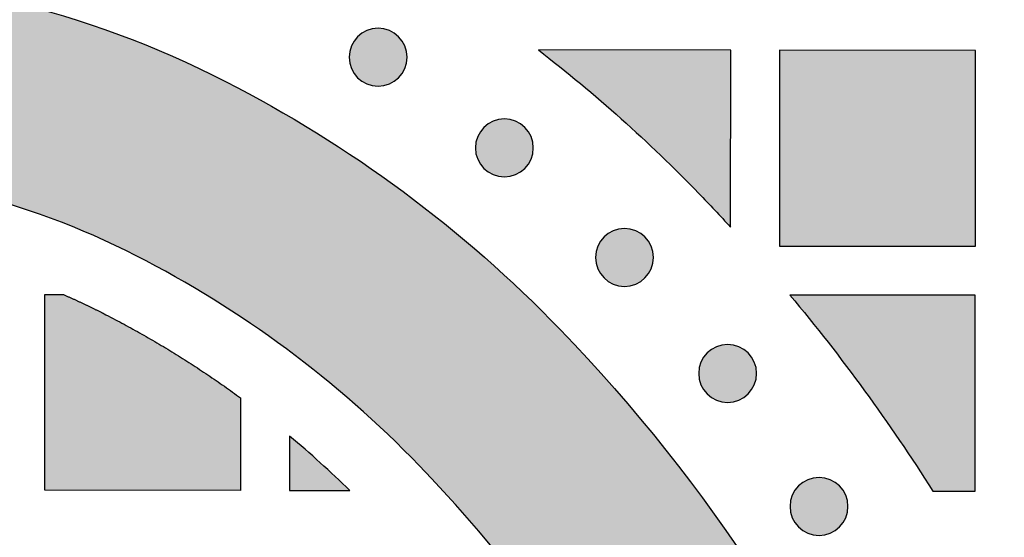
# Model space of a CAD drawing. Header units: millimetres. Extents: x -3873 to -97, y 912 to 4165.
# Tile 540 of 656: x -1640 to -1579, y 3102 to 3134. Entities that reach past the tile are written whole.
import ezdxf

# ---------------------------------------------------------------- set-up
doc = ezdxf.new("R2010")
doc.units = ezdxf.units.MM
doc.layers.add('pattern', color=7, linetype='Continuous', true_color=0x000000)

msp = doc.modelspace()

# ---------------------------------------------------------------- hatches: boundary and pattern name
at = {"layer": 'pattern'}
for points in [[(-1627.181, 3130.129), (-1625.767, 3129.387), (-1624.366, 3128.616), (-1622.98, 3127.814), (-1621.61, 3126.983), (-1620.255, 3126.124), (-1618.918, 3125.236), (-1617.599, 3124.32), (-1616.299, 3123.376), (-1615.019, 3122.406), (-1613.759, 3121.41), (-1612.521, 3120.389), (-1611.305, 3119.343), (-1610.111, 3118.273), (-1608.942, 3117.18), (-1607.796, 3116.064), (-1606.676, 3114.926), (-1604.999, 3113.147), (-1603.362, 3111.325), (-1601.766, 3109.461), (-1600.214, 3107.556), (-1598.705, 3105.612), (-1597.243, 3103.632), (-1595.828, 3101.615), (-1594.461, 3099.564), (-1593.144, 3097.481), (-1591.878, 3095.367), (-1590.663, 3093.225), (-1589.502, 3091.057), (-1588.394, 3088.863), (-1587.34, 3086.647), (-1586.342, 3084.41), (-1585.399, 3082.155), (-1591.807, 3065.471), (-1596.525, 3077.659), (-1597.357, 3079.65), (-1598.239, 3081.625), (-1599.169, 3083.582), (-1600.147, 3085.518), (-1601.173, 3087.433), (-1602.245, 3089.324), (-1603.363, 3091.19), (-1604.526, 3093.03), (-1605.732, 3094.84), (-1606.982, 3096.621), (-1608.273, 3098.37), (-1609.605, 3100.086), (-1610.976, 3101.767), (-1612.385, 3103.413), (-1613.83, 3105.022), (-1615.31, 3106.593), (-1616.257, 3107.555), (-1617.226, 3108.498), (-1618.215, 3109.422), (-1619.223, 3110.327), (-1620.252, 3111.211), (-1621.299, 3112.075), (-1622.364, 3112.917), (-1623.446, 3113.737), (-1624.545, 3114.534), (-1625.66, 3115.309), (-1626.791, 3116.059), (-1627.936, 3116.786), (-1629.094, 3117.488), (-1630.266, 3118.166), (-1631.45, 3118.819), (-1632.646, 3119.446), (-1633.919, 3120.074), (-1635.214, 3120.666), (-1636.529, 3121.221), (-1637.864, 3121.739), (-1639.215, 3122.217), (-1640.581, 3122.657), (-1641.961, 3123.056), (-1643.353, 3123.414), (-1644.755, 3123.73), (-1646.165, 3124.005), (-1647.582, 3124.238), (-1649.002, 3124.428), (-1650.425, 3124.577), (-1651.849, 3124.683), (-1653.272, 3124.747), (-1654.692, 3124.769), (-1656.111, 3124.748), (-1657.534, 3124.686), (-1658.958, 3124.581), (-1660.381, 3124.434), (-1661.802, 3124.245), (-1663.219, 3124.013), (-1664.629, 3123.74), (-1666.031, 3123.424), (-1667.424, 3123.068), (-1668.804, 3122.67), (-1670.171, 3122.232), (-1671.523, 3121.755), (-1672.857, 3121.239), (-1674.173, 3120.684), (-1675.469, 3120.093), (-1676.743, 3119.467), (-1677.939, 3118.841), (-1679.123, 3118.189), (-1680.296, 3117.513), (-1681.455, 3116.812), (-1682.601, 3116.086), (-1683.732, 3115.336), (-1684.848, 3114.563), (-1685.948, 3113.767), (-1687.031, 3112.948), (-1688.097, 3112.107), (-1689.145, 3111.244), (-1690.174, 3110.361), (-1691.183, 3109.457), (-1692.173, 3108.534), (-1693.142, 3107.591), (-1694.091, 3106.631), (-1695.572, 3105.061), (-1697.019, 3103.454), (-1698.429, 3101.809), (-1699.802, 3100.129), (-1701.135, 3098.414), (-1702.428, 3096.666), (-1703.679, 3094.887), (-1704.888, 3093.077), (-1706.052, 3091.239), (-1707.172, 3089.374), (-1708.246, 3087.484), (-1709.273, 3085.57), (-1710.253, 3083.635), (-1711.185, 3081.679), (-1712.069, 3079.705), (-1712.903, 3077.714), (-1717.633, 3065.531), (-1724.025, 3082.221), (-1723.08, 3084.475), (-1722.079, 3086.711), (-1721.024, 3088.926), (-1719.914, 3091.119), (-1718.75, 3093.286), (-1717.534, 3095.427), (-1716.265, 3097.54), (-1714.946, 3099.621), (-1713.578, 3101.671), (-1712.161, 3103.686), (-1710.696, 3105.666), (-1709.186, 3107.608), (-1707.631, 3109.511), (-1706.034, 3111.374), (-1704.395, 3113.195), (-1702.717, 3114.972), (-1701.595, 3116.109), (-1700.449, 3117.223), (-1699.278, 3118.315), (-1698.084, 3119.384), (-1696.867, 3120.429), (-1695.627, 3121.449), (-1694.367, 3122.444), (-1693.086, 3123.413), (-1691.785, 3124.355), (-1690.465, 3125.27), (-1689.127, 3126.156), (-1687.771, 3127.015), (-1686.4, 3127.844), (-1685.013, 3128.645), (-1683.612, 3129.415), (-1682.197, 3130.155), (-1680.608, 3130.937), (-1678.992, 3131.675), (-1677.35, 3132.366), (-1675.685, 3133.01), (-1673.998, 3133.605), (-1672.293, 3134.152), (-1670.571, 3134.648), (-1668.834, 3135.093), (-1667.084, 3135.486), (-1665.325, 3135.827), (-1663.557, 3136.116), (-1661.785, 3136.352), (-1660.009, 3136.535), (-1658.232, 3136.665), (-1656.457, 3136.743), (-1654.686, 3136.769), (-1652.915, 3136.742), (-1651.14, 3136.662), (-1649.363, 3136.53), (-1647.588, 3136.345), (-1645.815, 3136.107), (-1644.048, 3135.817), (-1642.289, 3135.474), (-1640.54, 3135.079), (-1638.803, 3134.633), (-1637.081, 3134.135), (-1635.377, 3133.587), (-1633.691, 3132.99), (-1632.026, 3132.344), (-1630.385, 3131.651), (-1628.769, 3130.913)], [(-1619.08, 3132.864), (-1619.052, 3132.891), (-1619.023, 3132.918), (-1618.993, 3132.945), (-1618.962, 3132.971), (-1618.931, 3132.997), (-1618.898, 3133.022), (-1618.865, 3133.047), (-1618.831, 3133.071), (-1618.796, 3133.094), (-1618.76, 3133.117), (-1618.724, 3133.139), (-1618.686, 3133.16), (-1618.648, 3133.18), (-1618.61, 3133.2), (-1618.57, 3133.219), (-1618.53, 3133.237), (-1618.489, 3133.254), (-1618.448, 3133.27), (-1618.406, 3133.285), (-1618.364, 3133.299), (-1618.321, 3133.312), (-1618.277, 3133.324), (-1618.233, 3133.335), (-1618.189, 3133.345), (-1618.144, 3133.353), (-1618.099, 3133.361), (-1618.054, 3133.367), (-1618.009, 3133.373), (-1617.963, 3133.377), (-1617.917, 3133.38), (-1617.871, 3133.382), (-1617.825, 3133.382), (-1617.779, 3133.381), (-1617.733, 3133.38), (-1617.688, 3133.377), (-1617.642, 3133.372), (-1617.597, 3133.367), (-1617.551, 3133.361), (-1617.506, 3133.353), (-1617.462, 3133.344), (-1617.417, 3133.334), (-1617.374, 3133.323), (-1617.33, 3133.311), (-1617.287, 3133.298), (-1617.245, 3133.284), (-1617.203, 3133.269), (-1617.161, 3133.253), (-1617.121, 3133.235), (-1617.081, 3133.217), (-1617.041, 3133.199), (-1617.002, 3133.179), (-1616.964, 3133.158), (-1616.927, 3133.137), (-1616.891, 3133.115), (-1616.855, 3133.092), (-1616.82, 3133.069), (-1616.786, 3133.045), (-1616.753, 3133.02), (-1616.72, 3132.995), (-1616.689, 3132.969), (-1616.658, 3132.943), (-1616.628, 3132.916), (-1616.599, 3132.889), (-1616.571, 3132.861), (-1616.544, 3132.833), (-1616.517, 3132.804), (-1616.49, 3132.774), (-1616.464, 3132.743), (-1616.438, 3132.712), (-1616.413, 3132.679), (-1616.388, 3132.646), (-1616.364, 3132.612), (-1616.341, 3132.577), (-1616.318, 3132.541), (-1616.296, 3132.505), (-1616.275, 3132.467), (-1616.254, 3132.429), (-1616.235, 3132.39), (-1616.216, 3132.351), (-1616.198, 3132.311), (-1616.181, 3132.27), (-1616.165, 3132.229), (-1616.15, 3132.187), (-1616.136, 3132.144), (-1616.123, 3132.101), (-1616.111, 3132.058), (-1616.1, 3132.014), (-1616.09, 3131.97), (-1616.081, 3131.925), (-1616.074, 3131.88), (-1616.067, 3131.835), (-1616.062, 3131.789), (-1616.058, 3131.744), (-1616.055, 3131.698), (-1616.053, 3131.652), (-1616.053, 3131.606), (-1616.053, 3131.56), (-1616.055, 3131.514), (-1616.058, 3131.468), (-1616.062, 3131.423), (-1616.068, 3131.377), (-1616.074, 3131.332), (-1616.082, 3131.287), (-1616.091, 3131.243), (-1616.101, 3131.198), (-1616.112, 3131.154), (-1616.124, 3131.111), (-1616.137, 3131.068), (-1616.151, 3131.025), (-1616.166, 3130.984), (-1616.182, 3130.942), (-1616.199, 3130.901), (-1616.217, 3130.861), (-1616.236, 3130.822), (-1616.256, 3130.783), (-1616.276, 3130.745), (-1616.298, 3130.708), (-1616.32, 3130.672), (-1616.342, 3130.636), (-1616.366, 3130.601), (-1616.39, 3130.567), (-1616.415, 3130.534), (-1616.44, 3130.501), (-1616.466, 3130.47), (-1616.492, 3130.439), (-1616.519, 3130.409), (-1616.546, 3130.38), (-1616.574, 3130.352), (-1616.602, 3130.324), (-1616.631, 3130.297), (-1616.661, 3130.271), (-1616.691, 3130.244), (-1616.723, 3130.219), (-1616.756, 3130.193), (-1616.789, 3130.169), (-1616.823, 3130.145), (-1616.858, 3130.121), (-1616.894, 3130.099), (-1616.93, 3130.077), (-1616.967, 3130.056), (-1617.005, 3130.035), (-1617.044, 3130.015), (-1617.084, 3129.997), (-1617.124, 3129.979), (-1617.165, 3129.962), (-1617.206, 3129.946), (-1617.248, 3129.931), (-1617.29, 3129.917), (-1617.333, 3129.904), (-1617.377, 3129.892), (-1617.421, 3129.881), (-1617.465, 3129.871), (-1617.51, 3129.862), (-1617.555, 3129.854), (-1617.6, 3129.848), (-1617.645, 3129.843), (-1617.691, 3129.839), (-1617.737, 3129.836), (-1617.783, 3129.834), (-1617.829, 3129.833), (-1617.875, 3129.834), (-1617.92, 3129.836), (-1617.966, 3129.839), (-1618.012, 3129.843), (-1618.057, 3129.848), (-1618.103, 3129.855), (-1618.148, 3129.863), (-1618.192, 3129.871), (-1618.236, 3129.881), (-1618.28, 3129.892), (-1618.324, 3129.904), (-1618.367, 3129.918), (-1618.409, 3129.932), (-1618.451, 3129.947), (-1618.492, 3129.963), (-1618.533, 3129.98), (-1618.573, 3129.998), (-1618.613, 3130.017), (-1618.651, 3130.037), (-1618.689, 3130.057), (-1618.727, 3130.078), (-1618.763, 3130.101), (-1618.799, 3130.123), (-1618.834, 3130.147), (-1618.868, 3130.171), (-1618.901, 3130.196), (-1618.933, 3130.221), (-1618.965, 3130.247), (-1618.996, 3130.273), (-1619.026, 3130.3), (-1619.055, 3130.327), (-1619.083, 3130.354), (-1619.11, 3130.383), (-1619.137, 3130.412), (-1619.164, 3130.441), (-1619.19, 3130.472), (-1619.216, 3130.504), (-1619.241, 3130.536), (-1619.266, 3130.57), (-1619.29, 3130.604), (-1619.313, 3130.639), (-1619.336, 3130.674), (-1619.358, 3130.711), (-1619.379, 3130.748), (-1619.4, 3130.786), (-1619.419, 3130.825), (-1619.438, 3130.864), (-1619.456, 3130.905), (-1619.473, 3130.945), (-1619.489, 3130.987), (-1619.504, 3131.029), (-1619.518, 3131.071), (-1619.531, 3131.114), (-1619.543, 3131.158), (-1619.554, 3131.202), (-1619.564, 3131.246), (-1619.573, 3131.291), (-1619.58, 3131.335), (-1619.587, 3131.381), (-1619.592, 3131.426), (-1619.596, 3131.472), (-1619.599, 3131.518), (-1619.601, 3131.564), (-1619.601, 3131.609), (-1619.601, 3131.655), (-1619.599, 3131.701), (-1619.596, 3131.747), (-1619.592, 3131.793), (-1619.586, 3131.838), (-1619.58, 3131.883), (-1619.572, 3131.928), (-1619.563, 3131.973), (-1619.553, 3132.017), (-1619.542, 3132.061), (-1619.53, 3132.105), (-1619.517, 3132.148), (-1619.503, 3132.19), (-1619.488, 3132.232), (-1619.472, 3132.273), (-1619.455, 3132.314), (-1619.437, 3132.354), (-1619.418, 3132.394), (-1619.398, 3132.432), (-1619.378, 3132.47), (-1619.356, 3132.507), (-1619.334, 3132.544), (-1619.311, 3132.58), (-1619.288, 3132.615), (-1619.264, 3132.649), (-1619.239, 3132.682), (-1619.214, 3132.714), (-1619.188, 3132.746), (-1619.162, 3132.777), (-1619.135, 3132.806), (-1619.108, 3132.835)], [(-1596.238, 3121.201), (-1596.228, 3132.04), (-1608.01, 3132.051), (-1606.712, 3131.033), (-1605.433, 3129.991), (-1604.172, 3128.925), (-1602.931, 3127.837), (-1601.711, 3126.725), (-1600.511, 3125.591), (-1599.333, 3124.436), (-1598.177, 3123.26)], [(-1593.228, 3132.037), (-1593.239, 3120.037), (-1581.239, 3120.025), (-1581.228, 3132.025)], [(-1611.345, 3127.308), (-1611.317, 3127.335), (-1611.288, 3127.362), (-1611.258, 3127.389), (-1611.227, 3127.415), (-1611.196, 3127.441), (-1611.163, 3127.466), (-1611.13, 3127.491), (-1611.096, 3127.515), (-1611.061, 3127.538), (-1611.025, 3127.561), (-1610.989, 3127.583), (-1610.951, 3127.604), (-1610.913, 3127.624), (-1610.875, 3127.644), (-1610.835, 3127.663), (-1610.795, 3127.681), (-1610.754, 3127.698), (-1610.713, 3127.714), (-1610.671, 3127.729), (-1610.629, 3127.743), (-1610.586, 3127.756), (-1610.542, 3127.768), (-1610.498, 3127.779), (-1610.454, 3127.789), (-1610.409, 3127.798), (-1610.364, 3127.805), (-1610.319, 3127.812), (-1610.273, 3127.817), (-1610.228, 3127.821), (-1610.182, 3127.824), (-1610.136, 3127.826), (-1610.09, 3127.826), (-1610.044, 3127.825), (-1609.998, 3127.824), (-1609.953, 3127.821), (-1609.907, 3127.816), (-1609.862, 3127.811), (-1609.816, 3127.805), (-1609.771, 3127.797), (-1609.727, 3127.788), (-1609.682, 3127.778), (-1609.638, 3127.767), (-1609.595, 3127.755), (-1609.552, 3127.742), (-1609.51, 3127.728), (-1609.468, 3127.713), (-1609.426, 3127.697), (-1609.386, 3127.679), (-1609.346, 3127.662), (-1609.306, 3127.643), (-1609.267, 3127.623), (-1609.229, 3127.602), (-1609.192, 3127.581), (-1609.156, 3127.559), (-1609.12, 3127.536), (-1609.085, 3127.513), (-1609.051, 3127.489), (-1609.018, 3127.464), (-1608.985, 3127.439), (-1608.954, 3127.413), (-1608.923, 3127.387), (-1608.893, 3127.36), (-1608.864, 3127.333), (-1608.836, 3127.305), (-1608.809, 3127.277), (-1608.781, 3127.248), (-1608.755, 3127.218), (-1608.729, 3127.187), (-1608.703, 3127.156), (-1608.678, 3127.123), (-1608.653, 3127.09), (-1608.629, 3127.056), (-1608.606, 3127.021), (-1608.583, 3126.985), (-1608.561, 3126.949), (-1608.54, 3126.911), (-1608.519, 3126.873), (-1608.5, 3126.835), (-1608.481, 3126.795), (-1608.463, 3126.755), (-1608.446, 3126.714), (-1608.43, 3126.673), (-1608.415, 3126.631), (-1608.401, 3126.588), (-1608.388, 3126.545), (-1608.376, 3126.502), (-1608.365, 3126.458), (-1608.355, 3126.414), (-1608.346, 3126.369), (-1608.339, 3126.324), (-1608.332, 3126.279), (-1608.327, 3126.233), (-1608.323, 3126.188), (-1608.32, 3126.142), (-1608.318, 3126.096), (-1608.318, 3126.05), (-1608.318, 3126.004), (-1608.32, 3125.958), (-1608.323, 3125.913), (-1608.327, 3125.867), (-1608.333, 3125.821), (-1608.339, 3125.776), (-1608.347, 3125.731), (-1608.356, 3125.687), (-1608.366, 3125.642), (-1608.377, 3125.598), (-1608.389, 3125.555), (-1608.402, 3125.512), (-1608.416, 3125.47), (-1608.431, 3125.428), (-1608.447, 3125.386), (-1608.464, 3125.346), (-1608.482, 3125.305), (-1608.501, 3125.266), (-1608.521, 3125.227), (-1608.541, 3125.189), (-1608.563, 3125.152), (-1608.585, 3125.116), (-1608.607, 3125.08), (-1608.631, 3125.045), (-1608.655, 3125.011), (-1608.68, 3124.978), (-1608.705, 3124.945), (-1608.731, 3124.914), (-1608.757, 3124.883), (-1608.784, 3124.853), (-1608.811, 3124.824), (-1608.838, 3124.796), (-1608.867, 3124.768), (-1608.896, 3124.741), (-1608.926, 3124.715), (-1608.956, 3124.688), (-1608.988, 3124.663), (-1609.02, 3124.638), (-1609.054, 3124.613), (-1609.088, 3124.589), (-1609.123, 3124.566), (-1609.159, 3124.543), (-1609.195, 3124.521), (-1609.232, 3124.5), (-1609.27, 3124.479), (-1609.309, 3124.459), (-1609.349, 3124.441), (-1609.389, 3124.423), (-1609.429, 3124.406), (-1609.471, 3124.39), (-1609.513, 3124.375), (-1609.555, 3124.361), (-1609.598, 3124.348), (-1609.642, 3124.336), (-1609.686, 3124.325), (-1609.73, 3124.315), (-1609.775, 3124.306), (-1609.82, 3124.299), (-1609.865, 3124.292), (-1609.91, 3124.287), (-1609.956, 3124.283), (-1610.002, 3124.28), (-1610.048, 3124.278), (-1610.094, 3124.278), (-1610.14, 3124.278), (-1610.185, 3124.28), (-1610.231, 3124.283), (-1610.277, 3124.287), (-1610.322, 3124.293), (-1610.368, 3124.299), (-1610.412, 3124.307), (-1610.457, 3124.316), (-1610.501, 3124.325), (-1610.545, 3124.336), (-1610.589, 3124.349), (-1610.632, 3124.362), (-1610.674, 3124.376), (-1610.716, 3124.391), (-1610.757, 3124.407), (-1610.798, 3124.424), (-1610.838, 3124.442), (-1610.878, 3124.461), (-1610.916, 3124.481), (-1610.954, 3124.501), (-1610.992, 3124.523), (-1611.028, 3124.545), (-1611.064, 3124.567), (-1611.099, 3124.591), (-1611.133, 3124.615), (-1611.166, 3124.64), (-1611.198, 3124.665), (-1611.23, 3124.691), (-1611.261, 3124.717), (-1611.291, 3124.744), (-1611.32, 3124.771), (-1611.348, 3124.798), (-1611.375, 3124.827), (-1611.402, 3124.856), (-1611.429, 3124.886), (-1611.455, 3124.916), (-1611.481, 3124.948), (-1611.506, 3124.98), (-1611.531, 3125.014), (-1611.555, 3125.048), (-1611.578, 3125.083), (-1611.601, 3125.119), (-1611.623, 3125.155), (-1611.644, 3125.192), (-1611.665, 3125.23), (-1611.684, 3125.269), (-1611.703, 3125.309), (-1611.721, 3125.349), (-1611.738, 3125.389), (-1611.754, 3125.431), (-1611.769, 3125.473), (-1611.783, 3125.515), (-1611.796, 3125.558), (-1611.808, 3125.602), (-1611.819, 3125.646), (-1611.829, 3125.69), (-1611.838, 3125.735), (-1611.845, 3125.78), (-1611.852, 3125.825), (-1611.857, 3125.87), (-1611.861, 3125.916), (-1611.864, 3125.962), (-1611.866, 3126.008), (-1611.866, 3126.054), (-1611.866, 3126.099), (-1611.864, 3126.145), (-1611.861, 3126.191), (-1611.857, 3126.237), (-1611.851, 3126.282), (-1611.845, 3126.327), (-1611.837, 3126.372), (-1611.828, 3126.417), (-1611.818, 3126.461), (-1611.807, 3126.505), (-1611.795, 3126.549), (-1611.782, 3126.592), (-1611.768, 3126.634), (-1611.753, 3126.676), (-1611.737, 3126.717), (-1611.72, 3126.758), (-1611.702, 3126.798), (-1611.683, 3126.838), (-1611.663, 3126.876), (-1611.642, 3126.914), (-1611.621, 3126.952), (-1611.599, 3126.988), (-1611.576, 3127.024), (-1611.553, 3127.059), (-1611.529, 3127.093), (-1611.504, 3127.126), (-1611.479, 3127.158), (-1611.453, 3127.19), (-1611.427, 3127.221), (-1611.4, 3127.251), (-1611.373, 3127.279)], [(-1603.987, 3120.596), (-1603.958, 3120.623), (-1603.929, 3120.651), (-1603.899, 3120.677), (-1603.869, 3120.703), (-1603.837, 3120.729), (-1603.805, 3120.754), (-1603.771, 3120.779), (-1603.737, 3120.803), (-1603.702, 3120.826), (-1603.666, 3120.849), (-1603.63, 3120.871), (-1603.593, 3120.892), (-1603.555, 3120.913), (-1603.516, 3120.932), (-1603.476, 3120.951), (-1603.436, 3120.969), (-1603.396, 3120.986), (-1603.354, 3121.002), (-1603.312, 3121.017), (-1603.27, 3121.031), (-1603.227, 3121.044), (-1603.183, 3121.056), (-1603.139, 3121.067), (-1603.095, 3121.077), (-1603.05, 3121.086), (-1603.005, 3121.093), (-1602.96, 3121.1), (-1602.915, 3121.105), (-1602.869, 3121.109), (-1602.823, 3121.112), (-1602.777, 3121.114), (-1602.731, 3121.114), (-1602.686, 3121.114), (-1602.64, 3121.112), (-1602.594, 3121.109), (-1602.548, 3121.105), (-1602.503, 3121.099), (-1602.458, 3121.093), (-1602.413, 3121.085), (-1602.368, 3121.076), (-1602.324, 3121.067), (-1602.28, 3121.056), (-1602.236, 3121.043), (-1602.193, 3121.03), (-1602.151, 3121.016), (-1602.109, 3121.001), (-1602.068, 3120.985), (-1602.027, 3120.968), (-1601.987, 3120.95), (-1601.947, 3120.931), (-1601.909, 3120.911), (-1601.871, 3120.891), (-1601.833, 3120.869), (-1601.797, 3120.847), (-1601.761, 3120.825), (-1601.726, 3120.801), (-1601.692, 3120.777), (-1601.659, 3120.752), (-1601.627, 3120.727), (-1601.595, 3120.701), (-1601.564, 3120.675), (-1601.534, 3120.648), (-1601.505, 3120.621), (-1601.477, 3120.594), (-1601.45, 3120.565), (-1601.423, 3120.536), (-1601.396, 3120.506), (-1601.37, 3120.476), (-1601.344, 3120.444), (-1601.319, 3120.412), (-1601.294, 3120.378), (-1601.27, 3120.344), (-1601.247, 3120.309), (-1601.224, 3120.273), (-1601.202, 3120.237), (-1601.181, 3120.2), (-1601.16, 3120.162), (-1601.141, 3120.123), (-1601.122, 3120.083), (-1601.104, 3120.043), (-1601.087, 3120.003), (-1601.071, 3119.961), (-1601.056, 3119.919), (-1601.042, 3119.877), (-1601.029, 3119.834), (-1601.017, 3119.79), (-1601.006, 3119.746), (-1600.996, 3119.702), (-1600.987, 3119.657), (-1600.98, 3119.612), (-1600.973, 3119.567), (-1600.968, 3119.522), (-1600.964, 3119.476), (-1600.961, 3119.43), (-1600.959, 3119.384), (-1600.959, 3119.338), (-1600.96, 3119.293), (-1600.961, 3119.247), (-1600.964, 3119.201), (-1600.969, 3119.155), (-1600.974, 3119.11), (-1600.98, 3119.065), (-1600.988, 3119.02), (-1600.997, 3118.975), (-1601.007, 3118.931), (-1601.018, 3118.887), (-1601.03, 3118.843), (-1601.043, 3118.8), (-1601.057, 3118.758), (-1601.072, 3118.716), (-1601.088, 3118.675), (-1601.105, 3118.634), (-1601.123, 3118.594), (-1601.142, 3118.554), (-1601.162, 3118.516), (-1601.183, 3118.478), (-1601.204, 3118.44), (-1601.226, 3118.404), (-1601.249, 3118.368), (-1601.272, 3118.333), (-1601.296, 3118.299), (-1601.321, 3118.266), (-1601.346, 3118.234), (-1601.372, 3118.202), (-1601.398, 3118.171), (-1601.425, 3118.141), (-1601.452, 3118.112), (-1601.48, 3118.084), (-1601.508, 3118.057), (-1601.537, 3118.03), (-1601.567, 3118.003), (-1601.598, 3117.977), (-1601.629, 3117.951), (-1601.662, 3117.926), (-1601.695, 3117.901), (-1601.729, 3117.877), (-1601.764, 3117.854), (-1601.8, 3117.831), (-1601.836, 3117.809), (-1601.874, 3117.788), (-1601.912, 3117.767), (-1601.95, 3117.748), (-1601.99, 3117.729), (-1602.03, 3117.711), (-1602.071, 3117.694), (-1602.112, 3117.678), (-1602.154, 3117.663), (-1602.197, 3117.649), (-1602.24, 3117.636), (-1602.283, 3117.624), (-1602.327, 3117.613), (-1602.371, 3117.603), (-1602.416, 3117.594), (-1602.461, 3117.587), (-1602.506, 3117.58), (-1602.552, 3117.575), (-1602.597, 3117.571), (-1602.643, 3117.568), (-1602.689, 3117.566), (-1602.735, 3117.566), (-1602.781, 3117.566), (-1602.827, 3117.568), (-1602.872, 3117.571), (-1602.918, 3117.575), (-1602.964, 3117.581), (-1603.009, 3117.587), (-1603.054, 3117.595), (-1603.098, 3117.604), (-1603.143, 3117.614), (-1603.187, 3117.625), (-1603.23, 3117.637), (-1603.273, 3117.65), (-1603.315, 3117.664), (-1603.357, 3117.679), (-1603.399, 3117.695), (-1603.439, 3117.712), (-1603.48, 3117.73), (-1603.519, 3117.749), (-1603.558, 3117.769), (-1603.596, 3117.79), (-1603.633, 3117.811), (-1603.669, 3117.833), (-1603.705, 3117.856), (-1603.74, 3117.879), (-1603.774, 3117.903), (-1603.807, 3117.928), (-1603.84, 3117.953), (-1603.871, 3117.979), (-1603.902, 3118.005), (-1603.932, 3118.032), (-1603.961, 3118.059), (-1603.989, 3118.087), (-1604.017, 3118.115), (-1604.044, 3118.144), (-1604.07, 3118.174), (-1604.097, 3118.205), (-1604.122, 3118.236), (-1604.147, 3118.269), (-1604.172, 3118.302), (-1604.196, 3118.336), (-1604.219, 3118.371), (-1604.242, 3118.407), (-1604.264, 3118.443), (-1604.285, 3118.481), (-1604.306, 3118.519), (-1604.325, 3118.557), (-1604.344, 3118.597), (-1604.362, 3118.637), (-1604.379, 3118.678), (-1604.395, 3118.719), (-1604.41, 3118.761), (-1604.424, 3118.804), (-1604.437, 3118.847), (-1604.449, 3118.89), (-1604.46, 3118.934), (-1604.47, 3118.978), (-1604.479, 3119.023), (-1604.486, 3119.068), (-1604.493, 3119.113), (-1604.498, 3119.159), (-1604.502, 3119.204), (-1604.505, 3119.25), (-1604.507, 3119.296), (-1604.507, 3119.342), (-1604.507, 3119.388), (-1604.505, 3119.434), (-1604.502, 3119.479), (-1604.498, 3119.525), (-1604.492, 3119.571), (-1604.486, 3119.616), (-1604.478, 3119.661), (-1604.469, 3119.705), (-1604.46, 3119.75), (-1604.449, 3119.794), (-1604.436, 3119.837), (-1604.423, 3119.88), (-1604.409, 3119.922), (-1604.394, 3119.964), (-1604.378, 3120.006), (-1604.361, 3120.046), (-1604.343, 3120.086), (-1604.324, 3120.126), (-1604.304, 3120.165), (-1604.284, 3120.203), (-1604.262, 3120.24), (-1604.24, 3120.276), (-1604.218, 3120.312), (-1604.194, 3120.347), (-1604.17, 3120.381), (-1604.145, 3120.414), (-1604.12, 3120.447), (-1604.094, 3120.478), (-1604.068, 3120.509), (-1604.041, 3120.539), (-1604.014, 3120.568)], [(-1637.13, 3117.079), (-1635.857, 3116.501), (-1634.603, 3115.885), (-1633.516, 3115.315), (-1632.439, 3114.723), (-1631.375, 3114.11), (-1630.323, 3113.475), (-1629.283, 3112.82), (-1628.257, 3112.144), (-1627.245, 3111.449), (-1626.248, 3110.733), (-1626.253, 3105.068), (-1638.253, 3105.08), (-1638.242, 3117.08)], [(-1583.845, 3105.028), (-1581.254, 3105.025), (-1581.242, 3117.025), (-1592.594, 3117.036), (-1590.262, 3114.143), (-1588.024, 3111.174), (-1585.884, 3108.134)], [(-1597.667, 3113.492), (-1597.639, 3113.519), (-1597.61, 3113.546), (-1597.58, 3113.573), (-1597.549, 3113.599), (-1597.517, 3113.625), (-1597.485, 3113.65), (-1597.452, 3113.675), (-1597.418, 3113.699), (-1597.383, 3113.722), (-1597.347, 3113.745), (-1597.31, 3113.767), (-1597.273, 3113.788), (-1597.235, 3113.808), (-1597.196, 3113.828), (-1597.157, 3113.847), (-1597.117, 3113.865), (-1597.076, 3113.882), (-1597.035, 3113.898), (-1596.993, 3113.913), (-1596.95, 3113.927), (-1596.907, 3113.94), (-1596.864, 3113.952), (-1596.82, 3113.963), (-1596.776, 3113.973), (-1596.731, 3113.981), (-1596.686, 3113.989), (-1596.641, 3113.996), (-1596.595, 3114.001), (-1596.55, 3114.005), (-1596.504, 3114.008), (-1596.458, 3114.01), (-1596.412, 3114.01), (-1596.366, 3114.009), (-1596.32, 3114.008), (-1596.274, 3114.005), (-1596.229, 3114), (-1596.183, 3113.995), (-1596.138, 3113.989), (-1596.093, 3113.981), (-1596.048, 3113.972), (-1596.004, 3113.962), (-1595.96, 3113.951), (-1595.917, 3113.939), (-1595.874, 3113.926), (-1595.831, 3113.912), (-1595.789, 3113.897), (-1595.748, 3113.881), (-1595.707, 3113.863), (-1595.667, 3113.845), (-1595.628, 3113.827), (-1595.589, 3113.807), (-1595.551, 3113.786), (-1595.514, 3113.765), (-1595.477, 3113.743), (-1595.442, 3113.72), (-1595.407, 3113.697), (-1595.373, 3113.673), (-1595.339, 3113.648), (-1595.307, 3113.623), (-1595.275, 3113.597), (-1595.245, 3113.571), (-1595.215, 3113.544), (-1595.186, 3113.517), (-1595.158, 3113.489), (-1595.13, 3113.461), (-1595.103, 3113.432), (-1595.076, 3113.402), (-1595.05, 3113.371), (-1595.025, 3113.34), (-1594.999, 3113.307), (-1594.975, 3113.274), (-1594.951, 3113.24), (-1594.927, 3113.205), (-1594.905, 3113.169), (-1594.883, 3113.133), (-1594.861, 3113.095), (-1594.841, 3113.057), (-1594.821, 3113.019), (-1594.802, 3112.979), (-1594.785, 3112.939), (-1594.768, 3112.898), (-1594.752, 3112.857), (-1594.736, 3112.815), (-1594.722, 3112.772), (-1594.709, 3112.729), (-1594.697, 3112.686), (-1594.686, 3112.642), (-1594.677, 3112.598), (-1594.668, 3112.553), (-1594.66, 3112.508), (-1594.654, 3112.463), (-1594.649, 3112.417), (-1594.645, 3112.372), (-1594.642, 3112.326), (-1594.64, 3112.28), (-1594.639, 3112.234), (-1594.64, 3112.188), (-1594.642, 3112.142), (-1594.645, 3112.097), (-1594.649, 3112.051), (-1594.654, 3112.005), (-1594.661, 3111.96), (-1594.669, 3111.915), (-1594.677, 3111.871), (-1594.687, 3111.826), (-1594.698, 3111.782), (-1594.71, 3111.739), (-1594.723, 3111.696), (-1594.738, 3111.653), (-1594.753, 3111.612), (-1594.769, 3111.57), (-1594.786, 3111.53), (-1594.804, 3111.489), (-1594.823, 3111.45), (-1594.842, 3111.411), (-1594.863, 3111.373), (-1594.884, 3111.336), (-1594.906, 3111.3), (-1594.929, 3111.264), (-1594.953, 3111.229), (-1594.977, 3111.195), (-1595.001, 3111.162), (-1595.027, 3111.129), (-1595.052, 3111.098), (-1595.079, 3111.067), (-1595.105, 3111.037), (-1595.133, 3111.008), (-1595.16, 3110.98), (-1595.188, 3110.952), (-1595.217, 3110.925), (-1595.247, 3110.899), (-1595.278, 3110.872), (-1595.31, 3110.847), (-1595.342, 3110.822), (-1595.375, 3110.797), (-1595.41, 3110.773), (-1595.445, 3110.749), (-1595.48, 3110.727), (-1595.517, 3110.705), (-1595.554, 3110.684), (-1595.592, 3110.663), (-1595.631, 3110.643), (-1595.67, 3110.625), (-1595.71, 3110.607), (-1595.751, 3110.59), (-1595.793, 3110.574), (-1595.835, 3110.559), (-1595.877, 3110.545), (-1595.92, 3110.532), (-1595.963, 3110.52), (-1596.007, 3110.509), (-1596.052, 3110.499), (-1596.096, 3110.49), (-1596.141, 3110.483), (-1596.187, 3110.476), (-1596.232, 3110.471), (-1596.278, 3110.467), (-1596.323, 3110.464), (-1596.369, 3110.462), (-1596.415, 3110.461), (-1596.461, 3110.462), (-1596.507, 3110.464), (-1596.553, 3110.467), (-1596.599, 3110.471), (-1596.644, 3110.477), (-1596.689, 3110.483), (-1596.734, 3110.491), (-1596.779, 3110.499), (-1596.823, 3110.509), (-1596.867, 3110.52), (-1596.91, 3110.532), (-1596.953, 3110.546), (-1596.996, 3110.56), (-1597.038, 3110.575), (-1597.079, 3110.591), (-1597.12, 3110.608), (-1597.16, 3110.626), (-1597.199, 3110.645), (-1597.238, 3110.665), (-1597.276, 3110.685), (-1597.313, 3110.707), (-1597.35, 3110.729), (-1597.385, 3110.751), (-1597.42, 3110.775), (-1597.454, 3110.799), (-1597.488, 3110.824), (-1597.52, 3110.849), (-1597.552, 3110.875), (-1597.582, 3110.901), (-1597.612, 3110.928), (-1597.641, 3110.955), (-1597.669, 3110.982), (-1597.697, 3111.011), (-1597.724, 3111.04), (-1597.751, 3111.07), (-1597.777, 3111.1), (-1597.803, 3111.132), (-1597.828, 3111.164), (-1597.853, 3111.198), (-1597.877, 3111.232), (-1597.9, 3111.267), (-1597.923, 3111.302), (-1597.945, 3111.339), (-1597.966, 3111.376), (-1597.986, 3111.414), (-1598.006, 3111.453), (-1598.025, 3111.493), (-1598.043, 3111.533), (-1598.06, 3111.573), (-1598.076, 3111.615), (-1598.091, 3111.657), (-1598.105, 3111.699), (-1598.118, 3111.742), (-1598.13, 3111.786), (-1598.141, 3111.83), (-1598.151, 3111.874), (-1598.159, 3111.919), (-1598.167, 3111.964), (-1598.173, 3112.009), (-1598.179, 3112.054), (-1598.183, 3112.1), (-1598.186, 3112.146), (-1598.187, 3112.192), (-1598.188, 3112.237), (-1598.187, 3112.283), (-1598.185, 3112.329), (-1598.182, 3112.375), (-1598.178, 3112.421), (-1598.173, 3112.466), (-1598.166, 3112.511), (-1598.159, 3112.556), (-1598.15, 3112.601), (-1598.14, 3112.645), (-1598.129, 3112.689), (-1598.117, 3112.733), (-1598.104, 3112.776), (-1598.09, 3112.818), (-1598.074, 3112.86), (-1598.058, 3112.901), (-1598.041, 3112.942), (-1598.023, 3112.982), (-1598.004, 3113.022), (-1597.985, 3113.06), (-1597.964, 3113.098), (-1597.943, 3113.135), (-1597.921, 3113.172), (-1597.898, 3113.208), (-1597.875, 3113.243), (-1597.851, 3113.277), (-1597.826, 3113.31), (-1597.801, 3113.342), (-1597.775, 3113.374), (-1597.749, 3113.405), (-1597.722, 3113.434), (-1597.695, 3113.463)], [(-1623.25, 3108.391), (-1623.253, 3105.065), (-1619.562, 3105.062), (-1620.458, 3105.922), (-1621.372, 3106.764), (-1622.303, 3107.587)], [(-1592.071, 3105.343), (-1592.043, 3105.37), (-1592.014, 3105.398), (-1591.984, 3105.424), (-1591.953, 3105.45), (-1591.921, 3105.476), (-1591.889, 3105.501), (-1591.856, 3105.526), (-1591.821, 3105.55), (-1591.786, 3105.573), (-1591.751, 3105.596), (-1591.714, 3105.618), (-1591.677, 3105.639), (-1591.639, 3105.66), (-1591.6, 3105.679), (-1591.561, 3105.698), (-1591.521, 3105.716), (-1591.48, 3105.733), (-1591.438, 3105.749), (-1591.396, 3105.764), (-1591.354, 3105.778), (-1591.311, 3105.791), (-1591.268, 3105.803), (-1591.224, 3105.814), (-1591.179, 3105.824), (-1591.135, 3105.833), (-1591.09, 3105.84), (-1591.044, 3105.847), (-1590.999, 3105.852), (-1590.953, 3105.856), (-1590.908, 3105.859), (-1590.862, 3105.861), (-1590.816, 3105.861), (-1590.77, 3105.861), (-1590.724, 3105.859), (-1590.678, 3105.856), (-1590.632, 3105.852), (-1590.587, 3105.846), (-1590.542, 3105.84), (-1590.497, 3105.832), (-1590.452, 3105.823), (-1590.408, 3105.814), (-1590.364, 3105.803), (-1590.321, 3105.79), (-1590.278, 3105.777), (-1590.235, 3105.763), (-1590.193, 3105.748), (-1590.152, 3105.732), (-1590.111, 3105.715), (-1590.071, 3105.697), (-1590.032, 3105.678), (-1589.993, 3105.658), (-1589.955, 3105.638), (-1589.918, 3105.616), (-1589.881, 3105.594), (-1589.846, 3105.572), (-1589.811, 3105.548), (-1589.777, 3105.524), (-1589.743, 3105.499), (-1589.711, 3105.474), (-1589.679, 3105.448), (-1589.649, 3105.422), (-1589.619, 3105.395), (-1589.59, 3105.368), (-1589.562, 3105.341), (-1589.534, 3105.312), (-1589.507, 3105.283), (-1589.48, 3105.253), (-1589.454, 3105.223), (-1589.428, 3105.191), (-1589.403, 3105.159), (-1589.378, 3105.125), (-1589.354, 3105.091), (-1589.331, 3105.056), (-1589.308, 3105.02), (-1589.286, 3104.984), (-1589.265, 3104.947), (-1589.245, 3104.909), (-1589.225, 3104.87), (-1589.206, 3104.83), (-1589.188, 3104.79), (-1589.171, 3104.75), (-1589.155, 3104.708), (-1589.14, 3104.666), (-1589.126, 3104.624), (-1589.113, 3104.581), (-1589.101, 3104.537), (-1589.09, 3104.493), (-1589.08, 3104.449), (-1589.072, 3104.404), (-1589.064, 3104.359), (-1589.058, 3104.314), (-1589.052, 3104.269), (-1589.048, 3104.223), (-1589.045, 3104.177), (-1589.044, 3104.131), (-1589.043, 3104.085), (-1589.044, 3104.039), (-1589.046, 3103.994), (-1589.049, 3103.948), (-1589.053, 3103.902), (-1589.058, 3103.857), (-1589.065, 3103.811), (-1589.072, 3103.767), (-1589.081, 3103.722), (-1589.091, 3103.678), (-1589.102, 3103.634), (-1589.114, 3103.59), (-1589.127, 3103.547), (-1589.141, 3103.505), (-1589.157, 3103.463), (-1589.173, 3103.422), (-1589.19, 3103.381), (-1589.208, 3103.341), (-1589.227, 3103.301), (-1589.246, 3103.263), (-1589.267, 3103.225), (-1589.288, 3103.187), (-1589.31, 3103.151), (-1589.333, 3103.115), (-1589.356, 3103.08), (-1589.38, 3103.046), (-1589.405, 3103.013), (-1589.43, 3102.981), (-1589.456, 3102.949), (-1589.482, 3102.918), (-1589.509, 3102.888), (-1589.536, 3102.859), (-1589.564, 3102.831), (-1589.592, 3102.804), (-1589.621, 3102.777), (-1589.651, 3102.75), (-1589.682, 3102.724), (-1589.714, 3102.698), (-1589.746, 3102.673), (-1589.779, 3102.648), (-1589.813, 3102.624), (-1589.848, 3102.601), (-1589.884, 3102.578), (-1589.921, 3102.556), (-1589.958, 3102.535), (-1589.996, 3102.514), (-1590.035, 3102.495), (-1590.074, 3102.476), (-1590.114, 3102.458), (-1590.155, 3102.441), (-1590.196, 3102.425), (-1590.238, 3102.41), (-1590.281, 3102.396), (-1590.324, 3102.383), (-1590.367, 3102.371), (-1590.411, 3102.36), (-1590.455, 3102.35), (-1590.5, 3102.341), (-1590.545, 3102.334), (-1590.59, 3102.327), (-1590.636, 3102.322), (-1590.681, 3102.318), (-1590.727, 3102.315), (-1590.773, 3102.313), (-1590.819, 3102.313), (-1590.865, 3102.313), (-1590.911, 3102.315), (-1590.957, 3102.318), (-1591.002, 3102.322), (-1591.048, 3102.328), (-1591.093, 3102.334), (-1591.138, 3102.342), (-1591.183, 3102.351), (-1591.227, 3102.361), (-1591.271, 3102.372), (-1591.314, 3102.384), (-1591.357, 3102.397), (-1591.4, 3102.411), (-1591.442, 3102.426), (-1591.483, 3102.442), (-1591.524, 3102.459), (-1591.564, 3102.477), (-1591.603, 3102.496), (-1591.642, 3102.516), (-1591.68, 3102.537), (-1591.717, 3102.558), (-1591.754, 3102.58), (-1591.789, 3102.603), (-1591.824, 3102.626), (-1591.858, 3102.65), (-1591.892, 3102.675), (-1591.924, 3102.7), (-1591.956, 3102.726), (-1591.986, 3102.752), (-1592.016, 3102.779), (-1592.045, 3102.806), (-1592.073, 3102.834), (-1592.101, 3102.862), (-1592.128, 3102.891), (-1592.155, 3102.921), (-1592.181, 3102.952), (-1592.206, 3102.983), (-1592.232, 3103.016), (-1592.256, 3103.049), (-1592.28, 3103.083), (-1592.304, 3103.118), (-1592.326, 3103.154), (-1592.348, 3103.19), (-1592.37, 3103.228), (-1592.39, 3103.266), (-1592.41, 3103.304), (-1592.429, 3103.344), (-1592.446, 3103.384), (-1592.463, 3103.425), (-1592.479, 3103.466), (-1592.495, 3103.508), (-1592.509, 3103.551), (-1592.522, 3103.594), (-1592.534, 3103.637), (-1592.545, 3103.681), (-1592.554, 3103.725), (-1592.563, 3103.77), (-1592.571, 3103.815), (-1592.577, 3103.86), (-1592.582, 3103.906), (-1592.586, 3103.951), (-1592.589, 3103.997), (-1592.591, 3104.043), (-1592.592, 3104.089), (-1592.591, 3104.135), (-1592.589, 3104.181), (-1592.586, 3104.226), (-1592.582, 3104.272), (-1592.577, 3104.318), (-1592.57, 3104.363), (-1592.562, 3104.408), (-1592.554, 3104.452), (-1592.544, 3104.497), (-1592.533, 3104.541), (-1592.521, 3104.584), (-1592.508, 3104.627), (-1592.493, 3104.669), (-1592.478, 3104.711), (-1592.462, 3104.753), (-1592.445, 3104.793), (-1592.427, 3104.833), (-1592.408, 3104.873), (-1592.389, 3104.912), (-1592.368, 3104.95), (-1592.347, 3104.987), (-1592.325, 3105.023), (-1592.302, 3105.059), (-1592.278, 3105.094), (-1592.254, 3105.128), (-1592.23, 3105.161), (-1592.204, 3105.194), (-1592.179, 3105.225), (-1592.152, 3105.256), (-1592.126, 3105.286), (-1592.098, 3105.315)]]:
    msp.add_hatch(color=256, dxfattribs=at).paths.add_polyline_path(points, flags=0)

# ---------------------------------------------------------------- linework, layer by layer
for p, q in [((-1638.253, 3105.08), (-1638.242, 3117.08)), ((-1626.248, 3110.733), (-1626.253, 3105.068)), ((-1626.253, 3105.068), (-1638.253, 3105.08))]:
    msp.add_line(p, q, dxfattribs=at)
for points in [[(-1596.238, 3121.201), (-1596.228, 3132.04), (-1608.01, 3132.051)], [(-1583.845, 3105.028), (-1581.254, 3105.025), (-1581.242, 3117.025), (-1592.594, 3117.036)], [(-1623.25, 3108.391), (-1623.253, 3105.065), (-1619.562, 3105.062)]]:
    msp.add_lwpolyline(points, dxfattribs=at)
msp.add_lwpolyline([(-1593.228, 3132.037), (-1593.239, 3120.037), (-1581.239, 3120.025), (-1581.228, 3132.025)], close=True, dxfattribs=at)
at = {"layer": 'pattern', "extrusion": (0, 0, -1)}
for centre in [(1617.827, 3131.608), (1610.092, 3126.052), (1602.733, 3119.34), (1596.414, 3112.236), (1590.817, 3104.087)]:
    msp.add_circle(centre, 1.774, dxfattribs=at)
for centre, radius, start, end in [((1654.975, 2908.503), 262.09, 90.47778, 124.60919), ((1654.744, 3076.244), 60.525, 90.0546, 117.09041), ((1662.668, 3061.017), 89.629, 127.5771, 136.01637), ((1662.533, 3061.017), 77.629, 117.09041, 136.01637), ((1680.545, 3043.763), 114.474, 136.01637, 137.43181), ((1680.546, 3043.763), 114.475, 140.2019, 147.64357), ((1680.41, 3043.763), 102.475, 136.01637, 157.99748)]:
    msp.add_arc(centre, radius, start, end, dxfattribs=at)
at = {"layer": 'pattern'}
for centre, radius, start, end in [((-1654.975, 2908.503), 250.09, 51.4209, 89.50191), ((-1654.744, 3076.244), 48.525, 62.90959, 89.93865), ((-1662.533, 3061.017), 65.629, 43.98363, 62.90959), ((-1662.668, 3061.017), 61.629, 45.61694, 50.23774), ((-1680.41, 3043.763), 90.475, 22.00252, 43.98363)]:
    msp.add_arc(centre, radius, start, end, dxfattribs=at)
msp.add_open_spline([(-1638.242, 3117.08), (-1637.656, 3117.079), (-1637.13, 3117.079)], degree=2, dxfattribs=at)
msp.add_rational_spline([(-1637.13, 3117.079), (-1635.847, 3116.521), (-1634.603, 3115.885), (-1630.22, 3113.643), (-1626.248, 3110.733)], [1, 0.99950732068, 1, 0.996824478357, 1], degree=2, knots=[0, 0, 0, 2.795441, 2.795441, 12.620904, 12.620904, 12.620904], dxfattribs=at)

doc.saveas('drawing.dxf')
